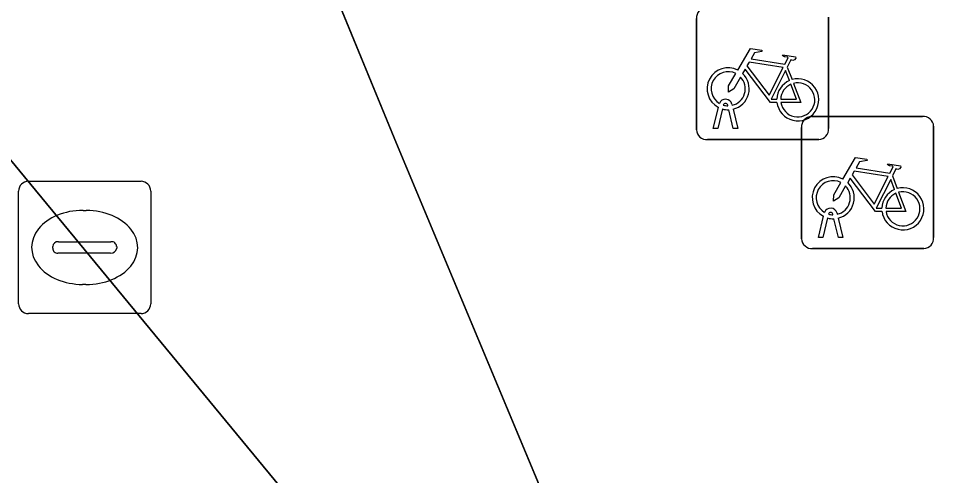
# Model space of a CAD drawing. Extents: x 159489 to 160304, y 383825 to 384531.
# Drawn here: x 159821.86 to 159828.86, y 384454.1 to 384457.56 of the extents above; entities that cross this region are included whole.
import ezdxf

# ---------------------------------------------------------------- set-up
doc = ezdxf.new("R2010")
doc.units = 0
for name, color, linetype in [('IMGEO_Fietsenrek', 7, 'Continuous'), ('IMGEO_Fietspad_gesloten', 7, 'Continuous'), ('IMGEO_Kolk', 7, 'Continuous'), ('IMGEO_Rijbaan_lokaal_gesloten', 7, 'Continuous'), ('IMGEO_Voetpad_open', 7, 'Continuous')]:
    doc.layers.add(name, color=color, linetype=linetype)

msp = doc.modelspace()

# ---------------------------------------------------------------- linework, layer by layer
at = {"layer": 'IMGEO_Fietsenrek'}
for p, q in [((159826.9875, 384456.7179), (159826.9875, 384457.5588)), ((159826.9875, 384457.5588), (159826.9875, 384456.7179)), ((159827.9865, 384457.5681), (159827.9865, 384456.7272)), ((159827.9865, 384456.7272), (159827.9865, 384457.5681)), ((159827.6742, 384457.1922), (159827.7105, 384457.097)), ((159827.2556, 384456.9104), (159827.2574, 384456.9025)), ((159827.1145, 384456.7273), (159827.1528, 384456.8873)), ((159827.1832, 384456.8751), (159827.1479, 384456.7273)), ((159827.2249, 384456.8989), (159827.2239, 384456.9032)), ((159827.266, 384456.7273), (159827.2321, 384456.869)), ((159827.2644, 384456.8733), (159827.2994, 384456.7273)), ((159827.8569, 384456.8185), (159828.6978, 384456.8185)), ((159828.6978, 384456.8185), (159827.8569, 384456.8185)), ((159827.1479, 384456.7273), (159827.1145, 384456.7273)), ((159827.2994, 384456.7273), (159827.266, 384456.7273)), ((159827.7825, 384455.8939), (159827.7825, 384456.7348)), ((159827.7825, 384456.7348), (159827.7825, 384455.8939)), ((159828.7815, 384456.7441), (159828.7815, 384455.9032)), ((159828.7815, 384455.9032), (159828.7815, 384456.7441)), ((159827.9121, 384456.6435), (159827.0712, 384456.6435)), ((159827.0712, 384456.6435), (159827.9121, 384456.6435)), ((159828.4692, 384456.3682), (159828.5055, 384456.273)), ((159828.0199, 384456.0749), (159828.0189, 384456.0792)), ((159828.0506, 384456.0864), (159828.0524, 384456.0785)), ((159827.9095, 384455.9033), (159827.9478, 384456.0633)), ((159827.9782, 384456.0511), (159827.9429, 384455.9033)), ((159828.061, 384455.9033), (159828.0271, 384456.045)), ((159828.0594, 384456.0493), (159828.0944, 384455.9033)), ((159827.9429, 384455.9033), (159827.9095, 384455.9033)), ((159828.0944, 384455.9033), (159828.061, 384455.9033)), ((159828.7071, 384455.8195), (159827.8662, 384455.8195)), ((159827.8662, 384455.8195), (159828.7071, 384455.8195))]:
    msp.add_line(p, q, dxfattribs=at)
for points in [[(159827.3001, 384457.1692), (159827.3948, 384457.3327), (159827.481, 384457.3189), (159827.4827, 384457.3102), (159827.4266, 384457.2993), (159827.4004, 384457.254), (159827.6556, 384457.2132)], [(159827.6556, 384457.2132), (159827.6806, 384457.262), (159827.6755, 384457.266), (159827.6523, 384457.2697), (159827.6396, 384457.2772), (159827.6386, 384457.2803), (159827.6408, 384457.2849), (159827.7356, 384457.2698), (159827.7379, 384457.2595), (159827.7285, 384457.2471), (159827.7161, 384457.2407), (159827.7016, 384457.2469), (159827.6742, 384457.1922)], [(159827.6427, 384457.188), (159827.3859, 384457.229), (159827.3692, 384457.2002), (159827.5362, 384456.9799), (159827.6427, 384457.188)], [(159827.3208, 384457.1167), (159827.2692, 384457.0275), (159827.2293, 384457.0015), (159827.2305, 384457.049), (159827.285, 384457.1432)], [(159827.5958, 384456.9245), (159827.5461, 384456.9246), (159827.3554, 384457.1763), (159827.3364, 384457.1435)], [(159827.6907, 384457.09), (159827.6614, 384457.1668), (159827.552, 384456.9487), (159827.5947, 384456.9486)], [(159827.6247, 384456.9485), (159827.7446, 384456.9483), (159827.7014, 384457.0619)], [(159827.7212, 384457.0688), (159827.7762, 384456.9242), (159827.6261, 384456.9245)], [(159828.0951, 384456.3452), (159828.1898, 384456.5087), (159828.276, 384456.4949), (159828.2777, 384456.4862), (159828.2216, 384456.4753), (159828.1954, 384456.43), (159828.4506, 384456.3892)], [(159828.4506, 384456.3892), (159828.4756, 384456.438), (159828.4705, 384456.442), (159828.4473, 384456.4457), (159828.4346, 384456.4532), (159828.4336, 384456.4563), (159828.4358, 384456.4609), (159828.5306, 384456.4458), (159828.5329, 384456.4355), (159828.5235, 384456.4231), (159828.5111, 384456.4167), (159828.4966, 384456.4229), (159828.4692, 384456.3682)], [(159828.3908, 384456.1005), (159828.3411, 384456.1006), (159828.1504, 384456.3523), (159828.1314, 384456.3195)], [(159828.4377, 384456.364), (159828.1809, 384456.405), (159828.1642, 384456.3762), (159828.3312, 384456.1559), (159828.4377, 384456.364)], [(159828.1158, 384456.2927), (159828.0642, 384456.2035), (159828.0243, 384456.1775), (159828.0255, 384456.225), (159828.08, 384456.3192)], [(159828.4857, 384456.266), (159828.4564, 384456.3428), (159828.347, 384456.1247), (159828.3897, 384456.1246)], [(159828.4197, 384456.1245), (159828.5396, 384456.1243), (159828.4964, 384456.2379)], [(159828.5162, 384456.2448), (159828.5712, 384456.1002), (159828.4211, 384456.1005)]]:
    msp.add_lwpolyline(points, dxfattribs=at)
for centre, radius, start, end in [((159827.0652, 384457.5646), 0.0779, 92.4484, 184.28452), ((159827.0652, 384457.5646), 0.0779, 92.4484, 184.28452), ((159827.2271, 384457.0279), 0.159, 62.67661, 242.13685), ((159827.2271, 384457.0279), 0.129, 63.31916, 238.90302), ((159827.2271, 384457.0279), 0.129, 283.60429, 43.43025), ((159827.2271, 384457.0279), 0.159, 283.5766, 46.60424), ((159827.7537, 384456.9439), 0.159, 113.3408, 178.32165), ((159827.7537, 384456.9439), 0.159, 187.0065, 105.77075), ((159827.7537, 384456.9439), 0.129, 113.92302, 177.95563), ((159827.7537, 384456.9439), 0.129, 188.67146, 104.58832), ((159827.2069, 384456.8993), 0.0499, 12.8025, 158.69338), ((159827.2069, 384456.8993), 0.0174, 12.8025, 163.45023), ((159827.2271, 384457.0279), 0.159, 253.99666, 271.78671), ((159827.2271, 384457.0279), 0.129, 253.41502, 269.02044), ((159827.8602, 384456.7406), 0.0779, 92.4484, 184.28452), ((159827.8602, 384456.7406), 0.0779, 92.4484, 184.28452), ((159828.7036, 384456.7408), 0.0779, 2.4484, 94.28452), ((159828.7036, 384456.7408), 0.0779, 2.4484, 94.28452), ((159827.0654, 384456.7212), 0.0779, 182.4484, 274.28452), ((159827.0654, 384456.7212), 0.0779, 182.4484, 274.28452), ((159827.9088, 384456.7214), 0.0779, 272.4484, 4.28452), ((159827.9088, 384456.7214), 0.0779, 272.4484, 4.28452), ((159828.0221, 384456.2039), 0.159, 62.67661, 242.13685), ((159828.0221, 384456.2039), 0.129, 63.31916, 238.90302), ((159828.0221, 384456.2039), 0.129, 283.60429, 43.43025), ((159828.0221, 384456.2039), 0.159, 283.5766, 46.60424), ((159828.5487, 384456.1199), 0.159, 187.0065, 105.77075), ((159828.5487, 384456.1199), 0.159, 113.3408, 178.32165), ((159828.5487, 384456.1199), 0.129, 113.92302, 177.95563), ((159828.5487, 384456.1199), 0.129, 188.67146, 104.58832), ((159828.0019, 384456.0753), 0.0499, 12.8025, 158.69338), ((159828.0019, 384456.0753), 0.0174, 12.8025, 163.45023), ((159828.0221, 384456.2039), 0.129, 253.41502, 269.02044), ((159828.0221, 384456.2039), 0.159, 253.99666, 271.78671), ((159827.8604, 384455.8972), 0.0779, 182.4484, 274.28452), ((159827.8604, 384455.8972), 0.0779, 182.4484, 274.28452), ((159828.7038, 384455.8974), 0.0779, 272.4484, 4.28452), ((159828.7038, 384455.8974), 0.0779, 272.4484, 4.28452)]:
    msp.add_arc(centre, radius, start, end, dxfattribs=at)
at = {"layer": 'IMGEO_Fietspad_gesloten'}
msp.add_lwpolyline([(159820.962, 384457.499), (159827.819, 384449.194), (159824.719, 384456.615), (159820.909, 384465.856)], dxfattribs=at)
at = {"layer": 'IMGEO_Kolk'}
for p, q in [((159821.9329, 384456.3285), (159822.7851, 384456.3285)), ((159821.8585, 384455.4019), (159821.8585, 384456.2541)), ((159822.8595, 384456.2541), (159822.8595, 384455.4019)), ((159822.3465, 384456.1077), (159822.3715, 384456.1077)), ((159822.16, 384455.8713), (159822.5579, 384455.8713)), ((159822.1169, 384455.8219), (159822.1169, 384455.8341)), ((159822.601, 384455.8341), (159822.601, 384455.8219)), ((159822.5545, 384455.7847), (159822.1566, 384455.7847)), ((159822.3685, 384455.5483), (159822.3436, 384455.5483)), ((159822.7851, 384455.3275), (159821.9329, 384455.3275))]:
    msp.add_line(p, q, dxfattribs=at)
for points in [[(159821.9329, 384456.3285), (159822.7851, 384456.3285)], [(159821.8585, 384455.4019), (159821.8585, 384456.2541)], [(159822.8595, 384456.2541), (159822.8595, 384455.4019)], [(159822.7851, 384455.3275), (159821.9329, 384455.3275)]]:
    msp.add_lwpolyline(points, dxfattribs=at)
for centre, radius, start, end in [((159821.935, 384456.252), 0.0765, 91.55205, 178.44795), ((159821.935, 384456.252), 0.0765, 91.55205, 178.44795), ((159822.783, 384456.252), 0.0765, 1.55205, 88.44795), ((159822.783, 384456.252), 0.0765, 1.55205, 88.44795), ((159822.1571, 384455.8311), 0.0403, 85.87752, 175.75265), ((159822.5624, 384455.8329), 0.0386, 1.73085, 96.63898), ((159822.1536, 384455.8212), 0.0366, 178.93798, 274.71019), ((159822.5584, 384455.8275), 0.043, 264.86636, 352.45326), ((159821.935, 384455.404), 0.0765, 181.55205, 268.44795), ((159821.935, 384455.404), 0.0765, 181.55205, 268.44795), ((159822.783, 384455.404), 0.0765, 271.55205, 358.44795), ((159822.783, 384455.404), 0.0765, 271.55205, 358.44795)]:
    msp.add_arc(centre, radius, start, end, dxfattribs=at)
for centre, major_axis, ratio, start_param, end_param in [((159822.345, 384455.828), (-0.3872, 0.002), 0.722429, 4.712389, 7.853982), ((159822.37, 384455.828), (-0.3901, 0.002), 0.717154, 1.570796, 4.712389)]:
    msp.add_ellipse(centre, major_axis=major_axis, ratio=ratio, start_param=start_param, end_param=end_param, dxfattribs=at)
at = {"layer": 'IMGEO_Rijbaan_lokaal_gesloten'}
msp.add_lwpolyline([(159808.274, 384467.257), (159810.831, 384464.15), (159818.172, 384455.366), (159820.194, 384452.968), (159827.945, 384443.619), (159828.901, 384442.466), (159830.127, 384440.989), (159834.549, 384435.653), (159868.213, 384395.037), (159870.955, 384397.301), (159870.406, 384397.974), (159833.313, 384442.63), (159828.111, 384448.845), (159827.819, 384449.194), (159820.962, 384457.499)], dxfattribs=at)
at = {"layer": 'IMGEO_Voetpad_open'}
msp.add_lwpolyline([(159820.909, 384465.856), (159824.719, 384456.615), (159827.819, 384449.194), (159828.111, 384448.845), (159828.81, 384449.429), (159834.003, 384443.206), (159833.313, 384442.63), (159870.406, 384397.974), (159870.955, 384397.301), (159872.413, 384395.512), (159875.504, 384391.717), (159879.696, 384386.642), (159882.87, 384382.969), (159884.326, 384381.141), (159884.396, 384381.053), (159886.419, 384378.641), (159895.168, 384368.052)], dxfattribs=at)

doc.saveas('drawing.dxf')
